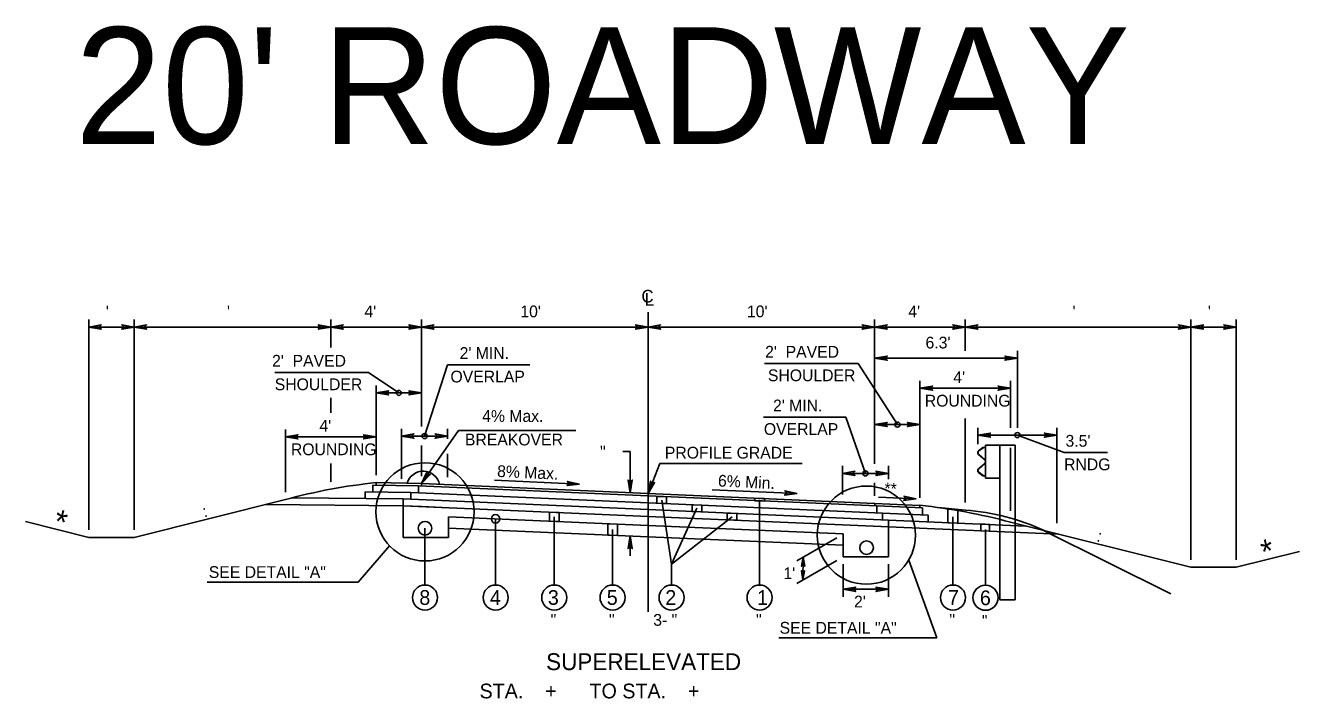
# Model space of a CAD drawing. Extents: x -592 to 1199, y -590 to 416.
# Drawn here: x 474.5 to 626, y 220.2 to 300.2 of the extents above; entities that cross this region are included whole.
import ezdxf

# ---------------------------------------------------------------- set-up
doc = ezdxf.new("R2010")
doc.units = 0
doc.layers.add('1', color=7, linetype='Continuous')
doc.layers.add('Des_ Drain_ Ftrs', color=7, linetype='Continuous')

msp = doc.modelspace()

# ---------------------------------------------------------------- linework, layer by layer
at = {"layer": '1'}
for p, q in [((482.06, 240.22), (482.06, 265.23)), ((487.44, 240.22), (487.44, 265.23)), ((510.82, 261.93), (510.82, 265.23)), ((521.6, 252.51), (521.6, 265.23)), ((548.54, 230.46), (548.54, 266.11)), ((575.48, 248.08), (575.48, 265.23)), ((586.26, 261.53), (586.26, 265.23)), ((613.08, 236.66), (613.08, 265.23)), ((618.47, 236.66), (618.47, 265.23)), ((487.44, 264.35), (482.06, 264.35)), ((510.82, 264.35), (487.44, 264.35)), ((521.6, 264.35), (510.82, 264.35)), ((548.54, 264.35), (521.6, 264.35)), ((548.54, 264.35), (575.48, 264.35)), ((575.48, 264.35), (586.26, 264.35)), ((586.26, 264.35), (613.08, 264.35)), ((613.08, 264.35), (618.47, 264.35)), ((575.48, 260.65), (592.45, 260.65)), ((592.45, 252.38), (592.45, 261.53)), ((521.97, 251.38), (524.71, 259.86)), ((534.48, 259.86), (524.71, 259.86)), ((573.52, 260.01), (562.38, 260.01)), ((578.18, 252.75), (573.52, 260.02)), ((504.16, 258.94), (515.31, 258.94)), ((518.91, 256.52), (515.32, 258.96)), ((580.87, 244.02), (580.87, 257.96)), ((591.65, 252.38), (591.65, 257.96)), ((516.21, 246.73), (516.21, 257.4)), ((521.6, 256.52), (516.21, 256.52)), ((580.87, 257.08), (591.65, 257.08)), ((510.82, 254.15), (510.82, 255.95)), ((562.28, 253.62), (572.04, 253.62)), ((574.38, 246.95), (572.04, 253.62)), ((586.26, 243.47), (586.26, 253.49)), ((505.44, 244.72), (505.44, 252.18)), ((519.23, 246.31), (519.23, 252.26)), ((521.59, 245.73), (526.02, 252.03)), ((524.71, 251.05), (524.71, 252.26)), ((539.97, 252.03), (526.02, 252.03)), ((575.48, 252.75), (580.87, 252.75)), ((587.76, 250.42), (587.76, 252.38)), ((587.76, 251.5), (597.15, 251.5)), ((592.45, 251.5), (598.01, 249.42)), ((597.15, 241.02), (597.15, 252.38)), ((516.21, 251.3), (505.44, 251.3)), ((524.71, 251.38), (519.23, 251.38)), ((521.6, 246.61), (521.6, 250.25)), ((588.36, 250.03), (587.84, 249.64)), ((588.37, 250), (587.86, 249.61)), ((588.67, 250.08), (588.36, 250.03)), ((588.67, 250.05), (588.37, 250)), ((588.67, 250.31), (588.67, 246.38)), ((588.67, 250.31), (590.36, 250.31)), ((590.36, 250.31), (590.36, 231.91)), ((592.19, 250.31), (590.36, 250.31)), ((591.65, 242.5), (591.65, 250)), ((592.19, 250.31), (592.19, 231.91)), ((524.71, 246.48), (524.71, 249.29)), ((546.41, 249.53), (545.53, 249.53)), ((546.41, 249.53), (546.41, 244.65)), ((587.83, 249.21), (588.56, 248.57)), ((587.85, 249.23), (588.58, 248.59)), ((598.01, 249.42), (603.17, 249.42)), ((510.82, 245.95), (510.82, 248.13)), ((548.55, 244.55), (549.93, 248.12)), ((566.85, 248.12), (549.93, 248.12)), ((571.64, 244.43), (571.64, 247.83)), ((571.64, 246.95), (577.12, 246.95)), ((577.12, 246.27), (577.12, 247.83)), ((588.56, 248.12), (587.83, 247.48)), ((587.84, 247.05), (588.36, 246.66)), ((588.58, 248.1), (587.85, 247.46)), ((587.86, 247.08), (588.37, 246.69)), ((588.65, 248.38), (588.65, 248.31)), ((588.67, 248.38), (588.67, 248.31)), ((515.83, 245.56), (521.25, 245.45)), ((515.83, 244.75), (515.83, 245.56)), ((521.59, 245.73), (516.21, 245.85)), ((516.21, 245.55), (516.21, 245.85)), ((548.54, 244.26), (521.25, 245.45)), ((521.25, 244.64), (521.25, 245.45)), ((548.54, 244.56), (521.59, 245.73)), ((521.59, 245.43), (521.59, 245.73)), ((530.29, 246.12), (540.4, 245.68)), ((575.48, 244.26), (575.48, 245.83)), ((588.36, 246.66), (588.67, 246.61)), ((588.37, 246.69), (588.67, 246.64)), ((588.67, 246.38), (590.36, 246.38)), ((506.19, 244.04), (519.41, 243.91)), ((514.9, 244.76), (520.33, 244.68)), ((514.9, 243.95), (514.9, 244.76)), ((548.54, 242.64), (519.41, 243.91)), ((519.41, 243.1), (519.41, 243.91)), ((548.54, 243.45), (520.33, 244.68)), ((520.33, 243.87), (520.33, 244.68)), ((575.49, 243.38), (548.54, 244.56)), ((575.72, 243.07), (548.54, 244.26)), ((556.16, 244.99), (566.28, 244.55)), ((580.42, 243.91), (575.93, 244.1)), ((505.43, 243.84), (487.45, 239.34)), ((503.13, 243.26), (519.41, 243.1)), ((519.41, 239.34), (519.41, 243.1)), ((519.41, 243.1), (521.6, 243)), ((548.54, 241.83), (519.43, 243.1)), ((521.6, 243), (524.89, 242.86)), ((576.43, 242.23), (548.54, 243.45)), ((577.13, 241.39), (548.54, 242.64)), ((550.18, 243.78), (551.34, 236.15)), ((554.35, 242.8), (551.34, 236.15)), ((561.8, 243.81), (561.8, 233.67)), ((580.86, 243.14), (575.49, 243.38)), ((575.49, 243.08), (575.49, 243.38)), ((581.17, 242.83), (575.72, 243.07)), ((575.72, 243.07), (575.72, 242.26)), ((580.86, 242.84), (580.86, 243.14)), ((581.17, 242.83), (581.17, 242.02)), ((587.76, 242.36), (587.76, 242.36)), ((474.52, 241.22), (482.06, 239.34)), ((548.54, 240.75), (524.8, 241.79)), ((524.8, 239.34), (524.8, 241.79)), ((530.42, 241.54), (530.42, 233.67)), ((537.39, 241.78), (537.39, 233.67)), ((571.64, 240.82), (548.54, 241.83)), ((558.53, 241.78), (551.34, 236.15)), ((581.86, 241.99), (576.43, 242.23)), ((576.43, 242.23), (576.43, 241.42)), ((577.13, 241.39), (577.13, 240.58)), ((593.47, 240.67), (577.13, 241.39)), ((581.86, 241.99), (581.86, 241.18)), ((584.79, 241.76), (584.79, 233.67)), ((591.64, 241.13), (613.07, 235.78)), ((487.45, 239.34), (482.06, 239.34)), ((524.8, 239.34), (519.41, 239.34)), ((522.02, 240.42), (522.02, 233.67)), ((522.03, 240.65), (522.03, 240.65)), ((548.54, 239.4), (524.8, 240.44)), ((544.32, 240.26), (544.32, 233.67)), ((546.41, 239.5), (546.41, 237.13)), ((571.74, 239.74), (548.54, 240.75)), ((571.74, 238.39), (548.54, 239.4)), ((577.13, 240.58), (571.64, 240.82)), ((571.74, 237.04), (571.74, 239.74)), ((571.74, 239.74), (571.74, 239.74)), ((577.14, 240.58), (575.48, 240.65)), ((577.13, 237.04), (577.13, 240.58)), ((597.39, 239.7), (577.13, 240.58)), ((588.66, 240.29), (588.66, 233.67)), ((595.65, 240.13), (610.7, 232.61)), ((514.07, 234.01), (517.81, 238.33)), ((570.98, 239.3), (566.22, 236.55)), ((570.98, 236.6), (566.21, 233.85)), ((566.98, 236.99), (566.96, 234.28)), ((571.74, 237.04), (577.13, 237.04)), ((579.54, 236.64), (582.87, 227.38)), ((625.99, 237.66), (618.46, 235.78)), ((551.34, 236.15), (551.34, 233.67)), ((571.74, 236.16), (571.74, 232.28)), ((577.13, 236.16), (577.13, 232.28)), ((613.07, 235.78), (618.46, 235.78)), ((496.14, 234.01), (514.07, 234.01)), ((571.74, 233.16), (577.13, 233.16)), ((592.19, 231.91), (590.36, 231.91)), ((564.08, 227.38), (582.87, 227.38))]:
    msp.add_line(p, q, dxfattribs=at)
for points in [[(549.6, 244.21), (550.75, 244.16), (550.75, 243.35), (549.6, 243.4)], [(561.23, 244), (562.38, 243.95), (562.38, 243.65), (561.23, 243.7)], [(553.78, 243.22), (554.93, 243.17), (554.93, 242.36), (553.78, 242.41)], [(585.36, 241.03), (584.2, 241.08), (584.2, 242.71), (585.36, 242.52)], [(536.81, 242.34), (537.96, 242.29), (537.96, 241.21), (536.81, 241.26)], [(543.75, 240.96), (544.89, 240.91), (544.89, 239.56), (543.75, 239.61)], [(557.96, 242.23), (559.1, 242.18), (559.1, 241.37), (557.96, 241.42)], [(588.1, 240.93), (589.14, 240.88), (589.14, 240.07), (588.1, 240.12)]]:
    msp.add_lwpolyline(points, close=True, dxfattribs=at)
for centre, radius in [((518.91, 256.52), 0.3), ((578.18, 252.75), 0.3), ((521.97, 251.38), 0.3), ((592.45, 251.5), 0.3), ((522.02, 242.37), 5.84), ((574.38, 246.95), 0.3), ((574.5, 239.6), 5.84), ((522.02, 240.42), 0.808), ((530.42, 241.54), 0.5), ((574.52, 238.11), 0.808), ((522.02, 232.18), 1.49), ((530.42, 232.18), 1.49), ((537.39, 232.18), 1.49), ((544.32, 232.18), 1.49), ((551.34, 232.18), 1.49), ((561.8, 232.18), 1.49), ((584.79, 232.18), 1.49), ((588.66, 232.15), 1.49)]:
    msp.add_circle(centre, radius, dxfattribs=at)
for centre, radius, start, end in [((588.01, 249.42), 0.278, 126.9799, 229.021), ((588.01, 249.42), 0.249, 126.9799, 229.021), ((588.4, 248.38), 0.249, 0, 49.0365), ((588.4, 248.38), 0.278, 0, 49.0365), ((521.81, 245.21), 2, 12.2495, 163.8033), ((588.01, 247.27), 0.278, 130.979, 233.0201), ((588.01, 247.27), 0.249, 130.979, 233.0201), ((588.4, 248.31), 0.249, 310.9635, 0), ((588.4, 248.31), 0.278, 310.9635, 0), ((523.11, 179.01), 67.19, 95.8901, 105.2487), ((573.97, 176.31), 67.19, 74.7593, 84.1179), ((575.44, 141.92), 101.24, 83.8633, 85.6775), ((584.14, 215.3), 27.37, 65.1374, 85.5513)]:
    msp.add_arc(centre, radius, start, end, dxfattribs=at)
at = {"layer": 'Des_ Drain_ Ftrs'}
for points in [[(482.06, 264.35), (483.54, 264.11), (483.25, 264.35), (483.54, 264.6)], [(487.44, 264.35), (485.96, 264.11), (486.25, 264.35), (485.96, 264.6)], [(487.44, 264.35), (488.93, 264.11), (488.64, 264.35), (488.93, 264.6)], [(510.82, 264.35), (509.34, 264.11), (509.63, 264.35), (509.34, 264.6)], [(510.82, 264.35), (512.31, 264.11), (512.02, 264.35), (512.31, 264.6)], [(521.6, 264.35), (520.11, 264.11), (520.41, 264.35), (520.11, 264.6)], [(521.6, 264.35), (523.09, 264.11), (522.79, 264.35), (523.09, 264.6)], [(548.54, 264.35), (547.05, 264.11), (547.35, 264.35), (547.05, 264.6)], [(548.54, 264.35), (550.03, 264.11), (549.74, 264.35), (550.03, 264.6)], [(575.48, 264.35), (573.99, 264.11), (574.29, 264.35), (573.99, 264.6)], [(575.48, 264.35), (576.97, 264.11), (576.68, 264.35), (576.97, 264.6)], [(586.26, 264.35), (584.77, 264.11), (585.07, 264.35), (584.77, 264.6)], [(586.26, 264.35), (587.75, 264.11), (587.45, 264.35), (587.75, 264.6)], [(613.08, 264.35), (611.59, 264.11), (611.89, 264.35), (611.59, 264.6)], [(613.08, 264.35), (614.57, 264.11), (614.27, 264.35), (614.57, 264.6)], [(618.47, 264.35), (616.98, 264.11), (617.28, 264.35), (616.98, 264.6)], [(575.48, 260.65), (576.97, 260.4), (576.67, 260.65), (576.97, 260.9)], [(592.45, 260.65), (590.97, 260.4), (591.26, 260.65), (590.97, 260.9)], [(516.21, 256.52), (517.7, 256.27), (517.41, 256.52), (517.7, 256.76)], [(521.6, 256.52), (520.11, 256.27), (520.41, 256.52), (520.11, 256.76)], [(580.87, 257.08), (582.36, 256.83), (582.06, 257.08), (582.36, 257.33)], [(591.65, 257.08), (590.16, 256.83), (590.45, 257.08), (590.16, 257.33)], [(575.48, 252.75), (576.97, 252.51), (576.68, 252.75), (576.97, 253)], [(580.87, 252.75), (579.38, 252.51), (579.68, 252.75), (579.38, 253)], [(505.44, 251.3), (506.92, 251.05), (506.63, 251.3), (506.92, 251.54)], [(516.21, 251.3), (514.72, 251.05), (515.02, 251.3), (514.72, 251.54)], [(519.23, 251.38), (520.71, 251.13), (520.42, 251.38), (520.71, 251.63)], [(524.71, 251.38), (523.22, 251.13), (523.52, 251.38), (523.22, 251.63)], [(587.76, 251.5), (589.25, 251.25), (588.96, 251.5), (589.25, 251.74)], [(597.15, 251.5), (595.66, 251.25), (595.95, 251.5), (595.66, 251.74)], [(521.59, 245.73), (522.65, 246.81), (522.28, 246.71), (522.25, 247.09)], [(571.64, 246.95), (573.13, 246.71), (572.83, 246.95), (573.13, 247.2)], [(577.12, 246.95), (575.64, 246.71), (575.93, 246.95), (575.64, 247.2)], [(540.4, 245.68), (538.91, 245.49), (539.21, 245.73), (538.93, 245.99)], [(546.41, 244.65), (546.66, 246.14), (546.41, 245.84), (546.16, 246.14)], [(548.55, 244.55), (549.32, 245.85), (548.98, 245.66), (548.85, 246.03)], [(566.28, 244.55), (564.78, 244.36), (565.09, 244.6), (564.8, 244.86)], [(580.42, 243.91), (578.92, 243.72), (579.23, 243.96), (578.95, 244.22)], [(546.41, 239.5), (546.66, 238.01), (546.41, 238.3), (546.16, 238.01)], [(566.98, 236.99), (566.79, 235.91), (566.98, 236.12), (567.16, 235.9)], [(566.96, 234.28), (566.79, 235.37), (566.97, 235.15), (567.15, 235.37)], [(571.74, 233.16), (573.23, 232.91), (572.93, 233.16), (573.23, 233.4)], [(577.13, 233.16), (575.64, 232.91), (575.94, 233.16), (575.64, 233.4)]]:
    msp.add_lwpolyline(points, close=True, dxfattribs=at)

# ---------------------------------------------------------------- texts
at = {"layer": '1'}
for s, height, p in [("20' ROADWAY", 13.8979, (480.42, 286.11)), (" '", 1.4, (483.56, 265.51)), ("  '", 1.4, (497.44, 265.51)), ("4'", 1.4, (514.82, 265.51)), ("10'", 1.4, (533.36, 265.51)), ("10'", 1.4, (560.3, 265.51)), ("4'", 1.4, (579.48, 265.51)), ("  '", 1.4, (597.97, 265.51)), (" '", 1.4, (614.58, 265.51)), ("2'  PAVED", 1.4, (562.46, 260.71)), ("6.3'", 1.4, (581.53, 261.8)), ("2'  PAVED", 1.4, (503.84, 259.64)), ("2' MIN.", 1.4, (526.14, 260.56)), ('OVERLAP', 1.4, (525.05, 257.76)), ('SHOULDER', 1.4, (562.79, 257.91)), ("4'", 1.4, (584.83, 257.69)), ('SHOULDER', 1.4, (504.16, 256.84)), ('ROUNDING', 1.4, (581.44, 254.89)), ('4% Max.', 1.4, (528.82, 253.07)), ("2' MIN.", 1.4, (563.4, 254.32)), ("4'", 1.4, (509.47, 251.91)), ('BREAKOVER', 1.4, (526.77, 250.27)), ('OVERLAP', 1.4, (562.31, 251.52)), ("3.5'", 1.4, (598.17, 250.12)), ('ROUNDING', 1.4, (506.08, 249.11)), ('PROFILE GRADE', 1.4, (550.54, 248.71)), ('RNDG', 1.4, (598, 247.32)), ('SEE DETAIL "A"', 1.4, (496.32, 234.51)), ('8', 1.75, (521.35, 231.31)), ('4', 1.75, (529.74, 231.31)), ('3', 1.75, (536.63, 231.31)), ('5', 1.75, (543.63, 231.31)), ('2', 1.75, (550.59, 231.31)), ('1', 1.75, (561.5, 231.31)), ("2'", 1.4, (573.03, 231)), ('7', 1.75, (584.2, 231.31)), ('6', 1.75, (587.99, 231.27)), ('3- "', 1.4, (549.16, 228.82)), (' "', 1.4, (536.44, 228.82)), (' "', 1.4, (543.38, 228.82)), (' "', 1.4, (560.86, 228.82)), ('SEE DETAIL "A"', 1.4, (564.18, 227.88)), (' "', 1.4, (583.85, 228.82)), (' "', 1.4, (587.71, 228.69)), ('SUPERELEVATED', 2, (536.42, 223.55)), ('STA.    +      TO STA.    +     ', 1.75, (528.51, 220.19))]:
    msp.add_text(s, height=height, dxfattribs=at).set_placement(p)
for s, height, rotation, p in [('  "', 1.4, 0.1438, (541.8, 248.82)), ('8% Max.', 1.4, 357.3761, (530.57, 246.53)), ('6% Min.', 1.4, 357.373, (556.83, 245.39)), ('**', 1.4, 357.2162, (576.61, 244.47)), ('*', 2.8, 347.1521, (477.69, 239.99)), (' : ', 1.4, 14.2282, (495.26, 241.58)), (' : ', 1.4, 345.7718, (601.3, 239.01)), ('*', 2.8, 12.8479, (621.77, 236.18)), ("1'", 1.4, 0.1438, (564.64, 234.37))]:
    msp.add_text(s, height=height, rotation=rotation, dxfattribs=at).set_placement(p)
at = {"layer": 'Des_ Drain_ Ftrs'}
for s, p in [('C', (547.75, 267.27)), ('L', (548.14, 266.88))]:
    msp.add_text(s, height=1.5, dxfattribs=at).set_placement(p)

doc.saveas('drawing.dxf')
